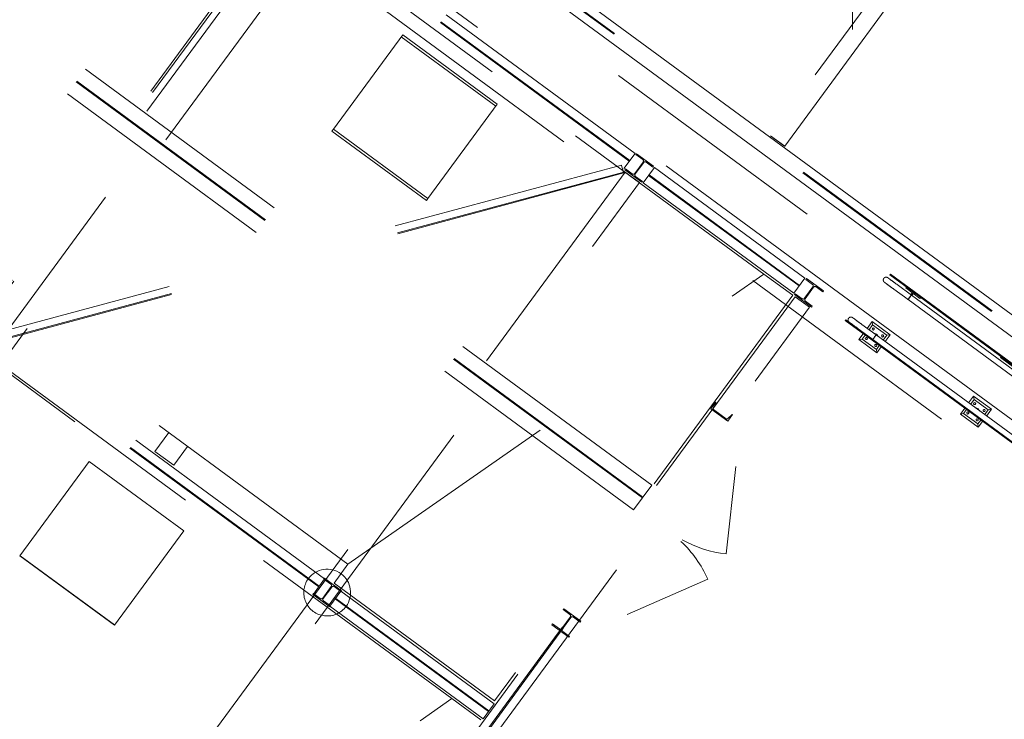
# Model space of a CAD drawing. Header units: metres. Extents: x 135583 to 135939, y 457896 to 458258.
# Tile 477 of 599: x 135763.2 to 135771.61, y 458061.57 to 458067.55. Entities that reach past the tile are written whole.
import ezdxf

# ---------------------------------------------------------------- set-up
doc = ezdxf.new("R2010")
doc.units = ezdxf.units.M
doc.linetypes.add('Center', pattern=[31.75, 6.35, -4.7625, 15.875, -4.7625])
doc.linetypes.add('Hidden', pattern=[4, 2, -2])
doc.layers.add('NIEUWE INSTALLATIE', color=250, linetype='Continuous', lineweight=0)

msp = doc.modelspace()

# ---------------------------------------------------------------- linework, layer by layer
at = {"layer": 'NIEUWE INSTALLATIE', "linetype": 'Hidden'}
for p, q in [((135758.6475, 458074.1741), (135770.562, 458065.4208)), ((135758.6475, 458074.1741), (135770.562, 458065.4208)), ((135761.5046, 458071.2911), (135769.5586, 458065.374)), ((135761.5046, 458071.2911), (135769.5586, 458065.374)), ((135768.6012, 458063.5709), (135760.5423, 458069.4916)), ((135768.6012, 458063.5709), (135760.5423, 458069.4916)), ((135768.522, 458063.4631), (135760.4631, 458069.3838)), ((135768.522, 458063.4631), (135760.4631, 458069.3838)), ((135768.5264, 458063.4691), (135760.4676, 458069.3898)), ((135768.5264, 458063.4691), (135760.4676, 458069.3898)), ((135760.3884, 458069.282), (135768.4472, 458063.3613)), ((135760.3884, 458069.282), (135768.4472, 458063.3613)), ((135770.336, 458065.1131), (135765.5612, 458068.6211)), ((135770.336, 458065.1131), (135765.5612, 458068.6211)), ((135766.6728, 458068.6131), (135771.782, 458064.8595)), ((135766.6728, 458068.6131), (135771.782, 458064.8595)), ((135771.1816, 458068.6866), (135769.6162, 458066.556)), ((135771.1816, 458068.6866), (135769.6162, 458066.556)), ((135766.6686, 458068.6074), (135771.7778, 458064.8538)), ((135766.6686, 458068.6074), (135771.7778, 458064.8538)), ((135769.7371, 458066.4672), (135771.3024, 458068.5978)), ((135769.7371, 458066.4672), (135771.3024, 458068.5978)), ((135754.8667, 458054.0307), (135765.4529, 458068.44)), ((135754.8667, 458054.0307), (135765.4529, 458068.44)), ((135765.4749, 458068.377), (135760.2652, 458061.2858)), ((135765.4749, 458068.377), (135760.2652, 458061.2858)), ((135768.459, 458066.4052), (135765.7234, 458068.4151)), ((135768.459, 458066.4052), (135765.7234, 458068.4151)), ((135754.8506, 458054.0426), (135765.3539, 458068.339)), ((135754.8506, 458054.0426), (135765.3539, 458068.339)), ((135760.386, 458061.197), (135765.5958, 458068.2882)), ((135760.386, 458061.197), (135765.5958, 458068.2882)), ((135765.6286, 458068.2861), (135768.3643, 458066.2763)), ((135765.6286, 458068.2861), (135768.3643, 458066.2763)), ((135768.4099, 458066.3383), (135765.6742, 458068.3482)), ((135768.4099, 458066.3383), (135765.6742, 458068.3482)), ((135768.4134, 458066.3432), (135765.6778, 458068.353)), ((135768.4134, 458066.3432), (135765.6778, 458068.353)), ((135765.636, 458068.1318), (135755.2156, 458053.9482)), ((135765.636, 458068.1318), (135755.2156, 458053.9482)), ((135774.2993, 458061.767), (135765.636, 458068.1318)), ((135774.2993, 458061.767), (135765.636, 458068.1318)), ((135758.8403, 458067.6647), (135766.8943, 458061.7475)), ((135758.8403, 458067.6647), (135766.8943, 458061.7475)), ((135765.8838, 458066.6112), (135766.4758, 458067.417)), ((135765.8838, 458066.6112), (135766.4758, 458067.417)), ((135766.4633, 458067.3999), (135767.2691, 458066.8079)), ((135766.4633, 458067.3999), (135767.2691, 458066.8079)), ((135766.4758, 458067.417), (135767.2817, 458066.8249)), ((135766.4758, 458067.417), (135767.2817, 458066.8249)), ((135766.0077, 458062.8952), (135760.2053, 458067.1581)), ((135766.0077, 458062.8952), (135760.2053, 458067.1581)), ((135767.2817, 458066.8249), (135766.6897, 458066.0191)), ((135767.2817, 458066.8249), (135766.6897, 458066.0191)), ((135765.8712, 458066.594), (135765.8837, 458066.6111)), ((135765.8712, 458066.594), (135765.8837, 458066.6111)), ((135766.6771, 458066.002), (135765.8712, 458066.594)), ((135766.6771, 458066.002), (135765.8712, 458066.594)), ((135766.6897, 458066.0191), (135765.8838, 458066.6112)), ((135766.6897, 458066.0191), (135765.8838, 458066.6112)), ((135765.8844, 458066.6121), (135766.6903, 458066.02)), ((135765.8844, 458066.6121), (135766.6903, 458066.02)), ((135769.6158, 458066.5554), (135769.6162, 458066.556)), ((135769.6158, 458066.5554), (135769.6162, 458066.556)), ((135769.6613, 458066.522), (135769.6158, 458066.5554)), ((135769.6613, 458066.522), (135769.6158, 458066.5554)), ((135769.7371, 458066.4672), (135769.6162, 458066.556)), ((135769.7371, 458066.4672), (135769.6162, 458066.556)), ((135769.6698, 458066.5157), (135769.6826, 458066.5063)), ((135769.6698, 458066.5157), (135769.6826, 458066.5063)), ((135769.6738, 458066.5136), (135769.6734, 458066.5131)), ((135769.6738, 458066.5136), (135769.6734, 458066.5131)), ((135769.6791, 458066.5089), (135769.6795, 458066.5094)), ((135769.6791, 458066.5089), (135769.6795, 458066.5094)), ((135769.7367, 458066.4666), (135769.6912, 458066.5)), ((135769.7367, 458066.4666), (135769.6912, 458066.5)), ((135769.7371, 458066.4671), (135769.7367, 458066.4666)), ((135769.7371, 458066.4671), (135769.7367, 458066.4666)), ((135768.459, 458066.4052), (135768.3643, 458066.2763)), ((135768.459, 458066.4052), (135768.3643, 458066.2763)), ((135768.4725, 458066.4021), (135768.4669, 458066.3945)), ((135768.4725, 458066.4021), (135768.4669, 458066.3945)), ((135768.4669, 458066.3945), (135768.5249, 458066.3518)), ((135768.4669, 458066.3945), (135768.5249, 458066.3518)), ((135768.6176, 458066.2956), (135768.4725, 458066.4021)), ((135768.6176, 458066.2956), (135768.4725, 458066.4021)), ((135768.3431, 458066.3045), (135763.0293, 458064.8771)), ((135768.3431, 458066.3045), (135763.0293, 458064.8771)), ((135768.3445, 458066.3002), (135768.3573, 458066.2524)), ((135768.3445, 458066.3002), (135768.3573, 458066.2524)), ((135768.3769, 458066.272), (135768.3713, 458066.2643)), ((135768.3769, 458066.272), (135768.3713, 458066.2643)), ((135768.3713, 458066.2643), (135768.5163, 458066.1577)), ((135768.3713, 458066.2643), (135768.5163, 458066.1577)), ((135768.4349, 458066.2293), (135768.3769, 458066.272)), ((135768.4349, 458066.2293), (135768.3769, 458066.272)), ((135768.5281, 458066.3309), (135768.4559, 458066.2326)), ((135768.5281, 458066.3309), (135768.4559, 458066.2326)), ((135768.4607, 458066.229), (135768.533, 458066.3273)), ((135768.4607, 458066.229), (135768.533, 458066.3273)), ((135768.5298, 458066.1547), (135768.6246, 458066.2836)), ((135768.5298, 458066.1547), (135768.6246, 458066.2836)), ((135768.5298, 458066.1547), (135768.6246, 458066.2836)), ((135768.5539, 458066.3305), (135768.6119, 458066.2879)), ((135768.5539, 458066.3305), (135768.6119, 458066.2879)), ((135768.6119, 458066.2879), (135768.6176, 458066.2956)), ((135768.6119, 458066.2879), (135768.6176, 458066.2956)), ((135769.9096, 458065.3395), (135768.6246, 458066.2836)), ((135769.9096, 458065.3395), (135768.6246, 458066.2836)), ((135769.9096, 458065.3395), (135768.6246, 458066.2836)), ((135768.3628, 458066.2446), (135763.049, 458064.8172)), ((135768.3628, 458066.2446), (135763.049, 458064.8172)), ((135768.3648, 458066.2379), (135763.0511, 458064.8105)), ((135768.3648, 458066.2379), (135763.0511, 458064.8105)), ((135768.3761, 458066.2456), (135763.2385, 458059.2527)), ((135768.3761, 458066.2456), (135763.2385, 458059.2527)), ((135768.3642, 458066.2403), (135768.3648, 458066.2379)), ((135768.3642, 458066.2403), (135768.3648, 458066.2379)), ((135768.3761, 458066.2456), (135768.497, 458066.1568)), ((135768.3761, 458066.2456), (135768.497, 458066.1568)), ((135768.522, 458066.1654), (135768.4639, 458066.208)), ((135768.522, 458066.1654), (135768.4639, 458066.208)), ((135769.8605, 458065.2726), (135768.5754, 458066.2167)), ((135769.8605, 458065.2726), (135768.5754, 458066.2167)), ((135769.8605, 458065.2726), (135768.5754, 458066.2167)), ((135769.864, 458065.2774), (135768.579, 458066.2215)), ((135769.864, 458065.2774), (135768.579, 458066.2215)), ((135769.864, 458065.2774), (135768.579, 458066.2215)), ((135763.3594, 458059.1638), (135768.497, 458066.1568)), ((135763.3594, 458059.1638), (135768.497, 458066.1568)), ((135768.5163, 458066.1577), (135768.522, 458066.1654)), ((135768.5163, 458066.1577), (135768.522, 458066.1654)), ((135768.5298, 458066.1547), (135769.8149, 458065.2105)), ((135768.5298, 458066.1547), (135769.8149, 458065.2105)), ((135768.5298, 458066.1547), (135769.8149, 458065.2105)), ((135766.6896, 458066.0191), (135766.6771, 458066.002)), ((135766.6896, 458066.0191), (135766.6771, 458066.002)), ((135765.9369, 458059.9444), (135757.878, 458065.8651)), ((135765.9369, 458059.9444), (135757.878, 458065.8651)), ((135765.9369, 458059.9444), (135757.878, 458065.8651)), ((135765.8577, 458059.8366), (135757.7988, 458065.7573)), ((135765.8577, 458059.8366), (135757.7988, 458065.7573)), ((135765.8577, 458059.8366), (135757.7988, 458065.7573)), ((135765.8621, 458059.8426), (135757.8033, 458065.7633)), ((135765.8621, 458059.8426), (135757.8033, 458065.7633)), ((135765.8621, 458059.8426), (135757.8033, 458065.7633)), ((135757.7241, 458065.6555), (135765.7829, 458059.7348)), ((135757.7241, 458065.6555), (135765.7829, 458059.7348)), ((135757.7241, 458065.6555), (135765.7829, 458059.7348)), ((135766.0077, 458062.8952), (135769.5586, 458065.374)), ((135766.0077, 458062.8952), (135769.5586, 458065.374)), ((135769.5586, 458065.374), (135769.8052, 458065.1928)), ((135769.5586, 458065.374), (135769.8052, 458065.1928)), ((135769.9096, 458065.3395), (135769.8149, 458065.2105)), ((135769.9096, 458065.3395), (135769.8149, 458065.2105)), ((135769.9096, 458065.3395), (135769.8149, 458065.2105)), ((135769.9231, 458065.3364), (135769.9175, 458065.3287)), ((135769.9231, 458065.3364), (135769.9175, 458065.3287)), ((135770.0682, 458065.2298), (135769.9231, 458065.3364)), ((135770.0682, 458065.2298), (135769.9231, 458065.3364)), ((135769.9787, 458065.2651), (135769.9065, 458065.1668)), ((135769.9787, 458065.2651), (135769.9065, 458065.1668)), ((135769.9113, 458065.1633), (135769.9836, 458065.2616)), ((135769.9113, 458065.1633), (135769.9836, 458065.2616)), ((135769.9175, 458065.3287), (135769.9755, 458065.2861)), ((135769.9175, 458065.3287), (135769.9755, 458065.2861)), ((135770.0045, 458065.2648), (135770.0625, 458065.2222)), ((135770.0045, 458065.2648), (135770.0625, 458065.2222)), ((135769.8267, 458065.1799), (135764.6267, 458058.1019)), ((135769.8267, 458065.1799), (135764.6267, 458058.1019)), ((135769.8052, 458065.1928), (135767.2593, 458061.7275)), ((135769.8052, 458065.1928), (135767.2593, 458061.7275)), ((135769.8275, 458065.2063), (135769.8219, 458065.1986)), ((135769.8275, 458065.2063), (135769.8219, 458065.1986)), ((135769.8219, 458065.1986), (135769.9669, 458065.092)), ((135769.8219, 458065.1986), (135769.9669, 458065.092)), ((135769.8267, 458065.1799), (135769.9476, 458065.091)), ((135769.8267, 458065.1799), (135769.9476, 458065.091)), ((135769.8855, 458065.1636), (135769.8275, 458065.2063)), ((135769.8855, 458065.1636), (135769.8275, 458065.2063)), ((135770.0625, 458065.2222), (135770.0682, 458065.2298)), ((135770.0625, 458065.2222), (135770.0682, 458065.2298)), ((135764.7476, 458058.0131), (135769.9476, 458065.091)), ((135764.7476, 458058.0131), (135769.9476, 458065.091)), ((135769.9725, 458065.0997), (135769.9145, 458065.1423)), ((135769.9725, 458065.0997), (135769.9145, 458065.1423)), ((135769.9669, 458065.092), (135769.9725, 458065.0997)), ((135769.9669, 458065.092), (135769.9725, 458065.0997)), ((135765.8068, 458062.7698), (135763.1031, 458064.7562)), ((135765.8068, 458062.7698), (135763.1031, 458064.7562)), ((135765.7577, 458062.703), (135763.054, 458064.6893)), ((135765.7577, 458062.703), (135763.054, 458064.6893)), ((135765.7612, 458062.7078), (135763.0575, 458064.6941)), ((135765.7612, 458062.7078), (135763.0575, 458064.6941)), ((135763.0084, 458064.6272), (135765.7121, 458062.6409)), ((135763.0084, 458064.6272), (135765.7121, 458062.6409)), ((135769.1472, 458064.2803), (135769.1058, 458064.2239)), ((135769.1472, 458064.2803), (135769.1058, 458064.2239)), ((135769.1271, 458064.2318), (135769.1484, 458064.2726)), ((135769.1271, 458064.2318), (135769.1484, 458064.2726)), ((135769.2508, 458064.1173), (135769.1058, 458064.2239)), ((135769.2508, 458064.1173), (135769.1058, 458064.2239)), ((135769.2366, 458064.1377), (135769.1294, 458064.2164)), ((135769.2366, 458064.1377), (135769.1294, 458064.2164)), ((135769.2923, 458064.1737), (135769.2508, 458064.1173)), ((135769.2923, 458064.1737), (135769.2508, 458064.1173)), ((135769.2846, 458064.1725), (135769.252, 458064.14)), ((135769.2846, 458064.1725), (135769.252, 458064.14)), ((135764.3581, 458063.859), (135764.4765, 458064.0201)), ((135764.3581, 458063.859), (135764.4765, 458064.0201)), ((135764.6377, 458063.9017), (135764.5193, 458063.7406)), ((135764.6377, 458063.9017), (135764.5193, 458063.7406)), ((135764.3581, 458063.859), (135764.5193, 458063.7406)), ((135764.3581, 458063.859), (135764.5193, 458063.7406)), ((135763.2069, 458062.9676), (135763.7989, 458063.7734)), ((135763.2069, 458062.9676), (135763.7989, 458063.7734)), ((135763.7989, 458063.7734), (135764.6048, 458063.1814)), ((135763.7989, 458063.7734), (135764.6048, 458063.1814)), ((135768.6012, 458063.5709), (135768.4472, 458063.3613)), ((135768.6012, 458063.5709), (135768.4472, 458063.3613)), ((135764.6048, 458063.1814), (135764.0128, 458062.3756)), ((135764.6048, 458063.1814), (135764.0128, 458062.3756)), ((135763.2069, 458062.9676), (135763.2069, 458062.9676)), ((135764.0128, 458062.3755), (135763.2069, 458062.9676)), ((135763.2069, 458062.9676), (135763.2069, 458062.9676)), ((135764.0128, 458062.3756), (135763.2069, 458062.9676)), ((135763.2069, 458062.9676), (135763.2069, 458062.9676)), ((135764.0128, 458062.3755), (135763.2069, 458062.9676)), ((135763.2069, 458062.9676), (135763.2069, 458062.9676)), ((135764.0128, 458062.3756), (135763.2069, 458062.9676)), ((135763.2076, 458062.9685), (135764.0135, 458062.3765)), ((135763.2076, 458062.9685), (135764.0135, 458062.3765)), ((135765.8893, 458062.734), (135766.0077, 458062.8952)), ((135765.8893, 458062.734), (135766.0077, 458062.8952)), ((135765.8068, 458062.7698), (135765.7121, 458062.6409)), ((135765.8068, 458062.7698), (135765.7121, 458062.6409)), ((135765.8082, 458062.7756), (135765.8026, 458062.768)), ((135765.8082, 458062.7756), (135765.8026, 458062.768)), ((135765.8026, 458062.768), (135765.8606, 458062.7254)), ((135765.8026, 458062.768), (135765.8606, 458062.7254)), ((135765.9533, 458062.6691), (135765.8082, 458062.7756)), ((135765.9533, 458062.6691), (135765.8082, 458062.7756)), ((135767.2593, 458061.7275), (135765.8893, 458062.734)), ((135767.2593, 458061.7275), (135765.8893, 458062.734)), ((135765.7126, 458062.6455), (135765.707, 458062.6378)), ((135765.7126, 458062.6455), (135765.707, 458062.6378)), ((135765.7706, 458062.6029), (135765.7126, 458062.6455)), ((135765.7706, 458062.6029), (135765.7126, 458062.6455)), ((135765.8638, 458062.7044), (135765.7916, 458062.6061)), ((135765.8638, 458062.7044), (135765.7916, 458062.6061)), ((135765.7964, 458062.6025), (135765.8686, 458062.7008)), ((135765.7964, 458062.6025), (135765.8686, 458062.7008)), ((135765.8534, 458062.5371), (135765.9481, 458062.666)), ((135765.8534, 458062.5371), (135765.9481, 458062.666)), ((135765.8896, 458062.704), (135765.9476, 458062.6614)), ((135765.8896, 458062.704), (135765.9476, 458062.6614)), ((135765.9476, 458062.6614), (135765.9533, 458062.6691)), ((135765.9476, 458062.6614), (135765.9533, 458062.6691)), ((135767.2574, 458061.7041), (135765.9481, 458062.666)), ((135767.2574, 458061.7041), (135765.9481, 458062.666)), ((135765.707, 458062.6378), (135765.852, 458062.5313)), ((135765.707, 458062.6378), (135765.852, 458062.5313)), ((135765.8576, 458062.5389), (135765.7996, 458062.5815)), ((135765.8576, 458062.5389), (135765.7996, 458062.5815)), ((135767.2083, 458061.6372), (135765.899, 458062.5991)), ((135767.2083, 458061.6372), (135765.899, 458062.5991)), ((135767.2118, 458061.6421), (135765.9026, 458062.6039)), ((135767.2118, 458061.6421), (135765.9026, 458062.6039)), ((135765.852, 458062.5313), (135765.8576, 458062.5389)), ((135765.852, 458062.5313), (135765.8576, 458062.5389)), ((135765.8534, 458062.5371), (135767.1627, 458061.5752)), ((135765.8534, 458062.5371), (135767.1627, 458061.5752)), ((135767.8509, 458062.5158), (135767.8452, 458062.5081)), ((135767.8509, 458062.5158), (135767.8452, 458062.5081)), ((135767.8452, 458062.5081), (135767.9033, 458062.4655)), ((135767.8452, 458062.5081), (135767.9033, 458062.4655)), ((135767.9959, 458062.4092), (135767.8509, 458062.5158)), ((135767.9959, 458062.4092), (135767.8509, 458062.5158)), ((135767.9065, 458062.4445), (135767.8342, 458062.3462)), ((135767.9065, 458062.4445), (135767.8342, 458062.3462)), ((135767.8391, 458062.3427), (135767.9113, 458062.441)), ((135767.8391, 458062.3427), (135767.9113, 458062.441)), ((135767.9323, 458062.4442), (135767.9903, 458062.4016)), ((135767.9323, 458062.4442), (135767.9903, 458062.4016)), ((135767.9903, 458062.4016), (135767.9959, 458062.4092)), ((135767.9903, 458062.4016), (135767.9959, 458062.4092)), ((135764.0128, 458062.3755), (135764.0128, 458062.3755)), ((135764.0128, 458062.3755), (135764.0128, 458062.3755)), ((135764.0128, 458062.3755), (135764.0128, 458062.3755)), ((135764.0128, 458062.3755), (135764.0128, 458062.3755)), ((135766.7386, 458060.8583), (135767.804, 458062.3084)), ((135766.7386, 458060.8583), (135767.804, 458062.3084)), ((135766.7467, 458060.8524), (135767.812, 458062.3025)), ((135766.7467, 458060.8524), (135767.812, 458062.3025)), ((135767.7552, 458062.3856), (135767.7496, 458062.378)), ((135767.7552, 458062.3856), (135767.7496, 458062.378)), ((135767.7496, 458062.378), (135767.8947, 458062.2714)), ((135767.7496, 458062.378), (135767.8947, 458062.2714)), ((135767.8133, 458062.343), (135767.7552, 458062.3856)), ((135767.8133, 458062.343), (135767.7552, 458062.3856)), ((135767.841, 458062.3588), (135767.804, 458062.3084)), ((135767.841, 458062.3588), (135767.804, 458062.3084)), ((135767.804, 458062.3084), (135767.812, 458062.3025)), ((135767.804, 458062.3084), (135767.812, 458062.3025)), ((135767.812, 458062.3025), (135767.8491, 458062.3529)), ((135767.812, 458062.3025), (135767.8491, 458062.3529)), ((135767.8147, 458062.323), (135767.8228, 458062.3171)), ((135767.8147, 458062.323), (135767.8228, 458062.3171)), ((135767.8491, 458062.3529), (135767.841, 458062.3588)), ((135767.8491, 458062.3529), (135767.841, 458062.3588)), ((135767.9003, 458062.2791), (135767.8423, 458062.3217)), ((135767.9003, 458062.2791), (135767.8423, 458062.3217)), ((135767.7859, 458062.2669), (135767.7778, 458062.2728)), ((135767.7859, 458062.2669), (135767.7778, 458062.2728)), ((135767.8947, 458062.2714), (135767.9003, 458062.2791)), ((135767.8947, 458062.2714), (135767.9003, 458062.2791)), ((135763.3434, 458059.2687), (135766.8943, 458061.7475)), ((135763.3434, 458059.2687), (135766.8943, 458061.7475)), ((135766.8943, 458061.7475), (135767.1409, 458061.5663)), ((135766.8943, 458061.7475), (135767.1409, 458061.5663)), ((135767.2574, 458061.7041), (135767.1627, 458061.5752)), ((135767.2574, 458061.7041), (135767.1627, 458061.5752))]:
    msp.add_line(p, q, dxfattribs=at)
at = {"layer": 'NIEUWE INSTALLATIE'}
for p, q in [((135771.8243, 458064.9171), (135766.7151, 458068.6707)), ((135771.8243, 458064.9171), (135766.7151, 458068.6707)), ((135766.6263, 458068.5498), (135771.7355, 458064.7962)), ((135766.6263, 458068.5498), (135771.7355, 458064.7962)), ((135770.3153, 458067.4632), (135770.3153, 458067.864)), ((135770.6351, 458065.3671), (135770.6398, 458065.3735)), ((135770.8365, 458065.2191), (135770.6351, 458065.3671)), ((135770.6398, 458065.3735), (135770.8413, 458065.2255)), ((135770.6979, 458065.2837), (135770.6971, 458065.2843)), ((135770.6979, 458065.2837), (135770.8188, 458065.1949)), ((135770.7702, 458065.2554), (135770.7761, 458065.2635)), ((135770.8911, 458065.1666), (135770.7702, 458065.2554)), ((135770.7902, 458065.156), (135770.6693, 458065.2448)), ((135770.7902, 458065.1559), (135770.8082, 458065.1804)), ((135770.8144, 458065.1974), (135770.8266, 458065.214)), ((135771.7295, 458064.5258), (135770.8188, 458065.1949)), ((135770.8346, 458065.208), (135770.8225, 458065.1915)), ((135770.8266, 458065.214), (135770.8346, 458065.208)), ((135770.8413, 458065.2255), (135770.8365, 458065.2191)), ((135770.8366, 458065.2191), (135770.8413, 458065.2255)), ((135770.8366, 458065.2191), (135771.723, 458064.5678)), ((135771.7213, 458064.579), (135770.8413, 458065.2255)), ((135770.897, 458065.1747), (135770.8911, 458065.1666)), ((135770.7902, 458065.1559), (135771.7398, 458064.4583)), ((135770.2546, 458064.9769), (135770.2593, 458064.9833)), ((135770.2546, 458064.9769), (135770.4843, 458064.8081)), ((135770.489, 458064.8146), (135770.2593, 458064.9833)), ((135770.3972, 458064.943), (135770.3964, 458064.9436)), ((135770.3972, 458064.943), (135770.5181, 458064.8542)), ((135770.4835, 458064.9675), (135770.4411, 458064.9098)), ((135770.4557, 458064.896), (135770.4878, 458064.9396)), ((135770.4835, 458064.9675), (135770.4878, 458064.9396)), ((135770.6366, 458064.855), (135770.4835, 458064.9675)), ((135770.4878, 458064.9396), (135770.6087, 458064.8508)), ((135770.4895, 458064.8153), (135770.3686, 458064.9041)), ((135770.4077, 458064.8644), (135770.371, 458064.8144)), ((135770.399, 458064.8187), (135770.4238, 458064.8525)), ((135770.5038, 458064.8347), (135770.5181, 458064.8542)), ((135773.9834, 458062.3083), (135770.5181, 458064.8542)), ((135770.6087, 458064.8508), (135770.578, 458064.8091)), ((135770.5941, 458064.7972), (135770.6366, 458064.855)), ((135770.6087, 458064.8508), (135770.6366, 458064.855)), ((135770.371, 458064.8144), (135770.399, 458064.8187)), ((135770.371, 458064.8144), (135770.5241, 458064.7019)), ((135770.5198, 458064.7299), (135770.399, 458064.8187)), ((135770.4843, 458064.8081), (135770.489, 458064.8146)), ((135770.489, 458064.8146), (135770.4843, 458064.8081)), ((135770.4843, 458064.8081), (135773.9496, 458062.2622)), ((135773.9543, 458062.2687), (135770.489, 458064.8146)), ((135770.4895, 458064.8152), (135773.9548, 458062.2694)), ((135770.5447, 458064.7637), (135770.5198, 458064.7299)), ((135770.5241, 458064.7019), (135770.5608, 458064.7519)), ((135770.5241, 458064.7019), (135770.5198, 458064.7299)), ((135771.5794, 458064.6609), (135771.5853, 458064.669)), ((135771.7002, 458064.5721), (135771.5794, 458064.6609)), ((135771.3498, 458064.3311), (135771.307, 458064.2728)), ((135771.3498, 458064.3311), (135771.3541, 458064.3031)), ((135771.5029, 458064.2186), (135771.3498, 458064.3311)), ((135771.3232, 458064.261), (135771.3541, 458064.3031)), ((135771.3541, 458064.3031), (135771.475, 458064.2143)), ((135771.274, 458064.2279), (135771.2373, 458064.1779)), ((135771.2373, 458064.1779), (135771.2653, 458064.1822)), ((135771.2373, 458064.1779), (135771.3904, 458064.0654)), ((135771.2653, 458064.1822), (135771.2901, 458064.216)), ((135771.3862, 458064.0934), (135771.2653, 458064.1822)), ((135771.475, 458064.2143), (135771.444, 458064.1721)), ((135771.4601, 458064.1603), (135771.5029, 458064.2186)), ((135771.475, 458064.2143), (135771.5029, 458064.2186)), ((135771.411, 458064.1272), (135771.3862, 458064.0934)), ((135771.3904, 458064.0654), (135771.3862, 458064.0934)), ((135771.3904, 458064.0654), (135771.4271, 458064.1154)), ((135769.3208, 458063.7313), (135769.2383, 458062.9838)), ((135768.3909, 458062.4655), (135769.0795, 458062.7677))]:
    msp.add_line(p, q, dxfattribs=at)
at = {"layer": 'NIEUWE INSTALLATIE', "linetype": 'Center'}
msp.add_line((135774.2043, 458062.2711), (135770.336, 458065.1131), dxfattribs=at)
at = {"layer": 'NIEUWE INSTALLATIE', "flags": 128}
for points in [[(135770.5835, 458065.3377), (135770.583, 458065.337), (135770.5825, 458065.3361), (135770.582, 458065.3353), (135770.5815, 458065.3345), (135770.5811, 458065.3336), (135770.5807, 458065.3327), (135770.5804, 458065.3318), (135770.58, 458065.3309), (135770.5798, 458065.33), (135770.5795, 458065.329), (135770.5793, 458065.3281), (135770.5791, 458065.3271), (135770.579, 458065.3262), (135770.5789, 458065.3252), (135770.5789, 458065.3243), (135770.5789, 458065.3233), (135770.5789, 458065.3223), (135770.5789, 458065.3214), (135770.5791, 458065.3204), (135770.5792, 458065.3194), (135770.5794, 458065.3185), (135770.5796, 458065.3176), (135770.5798, 458065.3166), (135770.5801, 458065.3157), (135770.5805, 458065.3148), (135770.5808, 458065.3139), (135770.5812, 458065.313), (135770.5817, 458065.3122), (135770.5821, 458065.3113), (135770.5826, 458065.3105), (135770.5832, 458065.3097), (135770.5837, 458065.3089), (135770.5843, 458065.3081), (135770.585, 458065.3074), (135770.5856, 458065.3067), (135770.5863, 458065.306), (135770.587, 458065.3054), (135770.5877, 458065.3047), (135770.5885, 458065.3041), (135770.5887, 458065.304)], [(135770.6173, 458065.3429), (135770.6165, 458065.3435), (135770.6157, 458065.344), (135770.6149, 458065.3445), (135770.614, 458065.3449), (135770.6132, 458065.3454), (135770.6123, 458065.3457), (135770.6114, 458065.3461), (135770.6105, 458065.3464), (135770.6095, 458065.3467), (135770.6086, 458065.3469), (135770.6077, 458065.3471), (135770.6067, 458065.3473), (135770.6057, 458065.3474), (135770.6048, 458065.3475), (135770.6038, 458065.3476), (135770.6029, 458065.3476), (135770.6019, 458065.3476), (135770.6009, 458065.3475), (135770.6, 458065.3474), (135770.599, 458065.3473), (135770.5981, 458065.3471), (135770.5971, 458065.3469), (135770.5962, 458065.3466), (135770.5953, 458065.3463), (135770.5944, 458065.346), (135770.5935, 458065.3456), (135770.5926, 458065.3452), (135770.5917, 458065.3448), (135770.5909, 458065.3443), (135770.59, 458065.3438), (135770.5892, 458065.3433), (135770.5885, 458065.3427), (135770.5877, 458065.3421), (135770.587, 458065.3415), (135770.5863, 458065.3408), (135770.5856, 458065.3402), (135770.5849, 458065.3394), (135770.5843, 458065.3387), (135770.5837, 458065.338), (135770.5835, 458065.3377)], [(135770.6225, 458065.3391), (135770.6217, 458065.3397), (135770.6207, 458065.3404), (135770.6198, 458065.3411), (135770.6191, 458065.3416), (135770.6185, 458065.342), (135770.618, 458065.3424), (135770.6176, 458065.3427), (135770.6174, 458065.3428), (135770.6173, 458065.3429)], [(135770.6173, 458065.3429), (135770.6174, 458065.3429), (135770.6176, 458065.3427), (135770.6179, 458065.3425), (135770.6183, 458065.3421), (135770.6189, 458065.3417), (135770.6196, 458065.3412), (135770.6204, 458065.3406), (135770.6214, 458065.3399), (135770.6225, 458065.3391), (135770.6237, 458065.3382), (135770.625, 458065.3373), (135770.6264, 458065.3362), (135770.628, 458065.3351), (135770.6296, 458065.3339), (135770.6314, 458065.3326), (135770.6333, 458065.3312), (135770.6352, 458065.3297), (135770.6373, 458065.3282), (135770.6395, 458065.3266), (135770.6417, 458065.3249), (135770.6441, 458065.3232), (135770.6465, 458065.3214), (135770.6491, 458065.3196), (135770.6517, 458065.3177), (135770.6544, 458065.3157), (135770.6571, 458065.3137), (135770.6599, 458065.3116), (135770.6628, 458065.3095), (135770.6657, 458065.3073), (135770.6687, 458065.3052), (135770.6717, 458065.3029), (135770.6748, 458065.3007), (135770.6779, 458065.2984), (135770.681, 458065.2961), (135770.6842, 458065.2938), (135770.6874, 458065.2914), (135770.6906, 458065.2891), (135770.6938, 458065.2867), (135770.697, 458065.2843), (135770.6979, 458065.2837)], [(135770.5887, 458065.304), (135770.5888, 458065.3039), (135770.589, 458065.3038), (135770.5893, 458065.3036), (135770.5897, 458065.3032), (135770.5903, 458065.3028), (135770.591, 458065.3023), (135770.5918, 458065.3017), (135770.5928, 458065.301), (135770.5939, 458065.3002), (135770.5942, 458065.3)], [(135770.6693, 458065.2448), (135770.6661, 458065.2471), (135770.6629, 458065.2495), (135770.6597, 458065.2519), (135770.6565, 458065.2542), (135770.6533, 458065.2565), (135770.6501, 458065.2588), (135770.647, 458065.2611), (135770.6439, 458065.2634), (135770.6409, 458065.2656), (135770.6379, 458065.2678), (135770.635, 458065.27), (135770.6321, 458065.2721), (135770.6293, 458065.2742), (135770.6265, 458065.2762), (135770.6238, 458065.2782), (135770.6212, 458065.2801), (135770.6186, 458065.282), (135770.6162, 458065.2838), (135770.6138, 458065.2856), (135770.6115, 458065.2872), (135770.6093, 458065.2889), (135770.6072, 458065.2904), (135770.6052, 458065.2919), (135770.6033, 458065.2933), (135770.6015, 458065.2946), (135770.5998, 458065.2958), (135770.5982, 458065.297), (135770.5968, 458065.2981), (135770.5954, 458065.2991), (135770.5942, 458065.3), (135770.5931, 458065.3008), (135770.5921, 458065.3015), (135770.5912, 458065.3021), (135770.5905, 458065.3027), (135770.5899, 458065.3031), (135770.5894, 458065.3035), (135770.589, 458065.3037), (135770.5888, 458065.3039), (135770.5887, 458065.304)], [(135770.2829, 458064.997), (135770.2823, 458064.9963), (135770.2818, 458064.9954), (135770.2813, 458064.9946), (135770.2808, 458064.9938), (135770.2804, 458064.9929), (135770.28, 458064.992), (135770.2797, 458064.9911), (135770.2794, 458064.9902), (135770.2791, 458064.9893), (135770.2788, 458064.9883), (135770.2786, 458064.9874), (135770.2785, 458064.9864), (135770.2783, 458064.9855), (135770.2782, 458064.9845), (135770.2782, 458064.9836), (135770.2782, 458064.9826), (135770.2782, 458064.9816), (135770.2783, 458064.9807), (135770.2784, 458064.9797), (135770.2785, 458064.9787), (135770.2787, 458064.9778), (135770.2789, 458064.9769), (135770.2792, 458064.9759), (135770.2795, 458064.975), (135770.2798, 458064.9741), (135770.2801, 458064.9732), (135770.2805, 458064.9723), (135770.281, 458064.9715), (135770.2815, 458064.9706), (135770.282, 458064.9698), (135770.2825, 458064.969), (135770.2831, 458064.9682), (135770.2837, 458064.9674), (135770.2843, 458064.9667), (135770.2849, 458064.966), (135770.2856, 458064.9653), (135770.2863, 458064.9647), (135770.2871, 458064.964), (135770.2878, 458064.9634), (135770.288, 458064.9633)], [(135770.3166, 458065.0022), (135770.3158, 458065.0028), (135770.315, 458065.0033), (135770.3142, 458065.0038), (135770.3133, 458065.0042), (135770.3125, 458065.0047), (135770.3116, 458065.005), (135770.3107, 458065.0054), (135770.3098, 458065.0057), (135770.3089, 458065.006), (135770.3079, 458065.0062), (135770.307, 458065.0064), (135770.306, 458065.0066), (135770.3051, 458065.0067), (135770.3041, 458065.0068), (135770.3031, 458065.0069), (135770.3022, 458065.0069), (135770.3012, 458065.0069), (135770.3002, 458065.0068), (135770.2993, 458065.0067), (135770.2983, 458065.0066), (135770.2974, 458065.0064), (135770.2964, 458065.0062), (135770.2955, 458065.0059), (135770.2946, 458065.0056), (135770.2937, 458065.0053), (135770.2928, 458065.0049), (135770.2919, 458065.0045), (135770.291, 458065.0041), (135770.2902, 458065.0036), (135770.2894, 458065.0031), (135770.2886, 458065.0026), (135770.2878, 458065.002), (135770.287, 458065.0014), (135770.2863, 458065.0008), (135770.2856, 458065.0001), (135770.2849, 458064.9995), (135770.2842, 458064.9987), (135770.2836, 458064.998), (135770.283, 458064.9973), (135770.2829, 458064.997)], [(135770.3166, 458065.0022), (135770.3167, 458065.0022), (135770.3169, 458065.002), (135770.3172, 458065.0018), (135770.3177, 458065.0015), (135770.3182, 458065.001), (135770.3189, 458065.0005), (135770.3198, 458064.9999), (135770.3207, 458064.9992), (135770.3218, 458064.9984), (135770.323, 458064.9975), (135770.3243, 458064.9966), (135770.3257, 458064.9955), (135770.3273, 458064.9944), (135770.3289, 458064.9932), (135770.3307, 458064.9919), (135770.3326, 458064.9905), (135770.3346, 458064.989), (135770.3366, 458064.9875), (135770.3388, 458064.9859), (135770.3411, 458064.9842), (135770.3434, 458064.9825), (135770.3459, 458064.9807), (135770.3484, 458064.9789), (135770.351, 458064.977), (135770.3537, 458064.975), (135770.3564, 458064.973), (135770.3592, 458064.9709), (135770.3621, 458064.9688), (135770.365, 458064.9666), (135770.368, 458064.9645), (135770.371, 458064.9622), (135770.3741, 458064.96), (135770.3772, 458064.9577), (135770.3804, 458064.9554), (135770.3835, 458064.9531), (135770.3867, 458064.9507), (135770.3899, 458064.9484), (135770.3931, 458064.946), (135770.3963, 458064.9436), (135770.3972, 458064.943)], [(135770.3218, 458064.9984), (135770.321, 458064.999), (135770.32, 458064.9997), (135770.3192, 458065.0004), (135770.3184, 458065.0009), (135770.3178, 458065.0013), (135770.3173, 458065.0017), (135770.317, 458065.002), (135770.3167, 458065.0021), (135770.3166, 458065.0022)], [(135770.3686, 458064.9041), (135770.3654, 458064.9064), (135770.3622, 458064.9088), (135770.359, 458064.9112), (135770.3558, 458064.9135), (135770.3526, 458064.9158), (135770.3495, 458064.9181), (135770.3464, 458064.9204), (135770.3433, 458064.9227), (135770.3402, 458064.9249), (135770.3372, 458064.9271), (135770.3343, 458064.9293), (135770.3314, 458064.9314), (135770.3286, 458064.9335), (135770.3258, 458064.9355), (135770.3231, 458064.9375), (135770.3205, 458064.9394), (135770.3179, 458064.9413), (135770.3155, 458064.9431), (135770.3131, 458064.9449), (135770.3108, 458064.9465), (135770.3086, 458064.9482), (135770.3065, 458064.9497), (135770.3045, 458064.9512), (135770.3026, 458064.9526), (135770.3008, 458064.9539), (135770.2991, 458064.9551), (135770.2975, 458064.9563), (135770.2961, 458064.9574), (135770.2947, 458064.9584), (135770.2935, 458064.9593), (135770.2924, 458064.9601), (135770.2914, 458064.9608), (135770.2906, 458064.9614), (135770.2898, 458064.962), (135770.2892, 458064.9624), (135770.2887, 458064.9628), (135770.2884, 458064.963), (135770.2881, 458064.9632), (135770.288, 458064.9633)], [(135770.288, 458064.9633), (135770.2881, 458064.9632), (135770.2883, 458064.9631), (135770.2886, 458064.9629), (135770.2891, 458064.9625), (135770.2896, 458064.9621), (135770.2903, 458064.9616), (135770.2912, 458064.961), (135770.2921, 458064.9603), (135770.2932, 458064.9595), (135770.2935, 458064.9593)]]:
    msp.add_lwpolyline(points, dxfattribs=at)
at = {"layer": 'NIEUWE INSTALLATIE'}
for centre, radius, start, end in [((135771.3701, 458064.1983), 0.0311, 10.71724, 96.60287), ((135768.1766, 458062.3714), 0.986, 23.696, 46.81892), ((135769.3465, 458063.9638), 0.986, 240.57308, 263.696)]:
    msp.add_arc(centre, radius, start, end, dxfattribs=at)
at = {"layer": 'NIEUWE INSTALLATIE', "linetype": 'Hidden'}
for centre, radius, start, end in [((135765.8301, 458062.6534), 0.2, 323.696, 143.696), ((135765.8301, 458062.6534), 0.2, 323.696, 143.696), ((135765.8301, 458062.6534), 0.2, 143.696, 323.696), ((135765.8301, 458062.6534), 0.2, 143.696, 323.696), ((135767.9234, 458062.4321), 0.015, 53.696, 143.696), ((135767.9234, 458062.4321), 0.015, 53.696, 143.696), ((135767.8512, 458062.3338), 0.015, 143.696, 233.696), ((135767.8512, 458062.3338), 0.015, 143.696, 233.696)]:
    msp.add_arc(centre, radius, start, end, dxfattribs=at)
for centre, major_axis, ratio, start_param, end_param in [((135769.6613, 458066.522), (-0.0121, 0.0089), 0.002525, 1.570796, 3.141593), ((135769.6613, 458066.522), (-0.0121, 0.0089), 0.002525, 1.570796, 3.141593), ((135769.6912, 458066.5), (-0.0121, 0.0089), 0.002525, 0, 1.570796), ((135769.6912, 458066.5), (-0.0121, 0.0089), 0.002525, 0, 1.570796), ((135768.516, 458066.3398), (0.0089, 0.0121), 1, 4.712389, 6.283185), ((135768.516, 458066.3398), (0.0089, 0.0121), 1, 4.712389, 6.283185), ((135768.3442, 458066.3002), (-0.00117, 0.00435), 0.055443, 4.712389, 6.283185), ((135768.3442, 458066.3002), (-0.00117, 0.00435), 0.055443, 4.712389, 6.283185), ((135768.545, 458066.3184), (0.0089, 0.0121), 1, 0, 1.570796), ((135768.545, 458066.3184), (0.0089, 0.0121), 1, 0, 1.570796), ((135768.3578, 458066.2526), (-0.00233, 0.00869), 0.055443, 1.570796, 3.141593), ((135768.3578, 458066.2526), (-0.00233, 0.00869), 0.055443, 1.570796, 3.141593), ((135768.3639, 458066.2402), (-0.00117, 0.00435), 0.055443, 4.712389, 6.283185), ((135768.3639, 458066.2402), (-0.00117, 0.00435), 0.055443, 4.712389, 6.283185), ((135768.4438, 458066.2414), (0.0146, -0.0036), 1, 4.31969, 5.890486), ((135768.4438, 458066.2414), (0.0146, -0.0036), 1, 4.31969, 5.890486), ((135768.4728, 458066.2201), (0.0089, 0.0121), 1, 1.570796, 3.141593), ((135768.4728, 458066.2201), (0.0089, 0.0121), 1, 1.570796, 3.141593), ((135769.9666, 458065.274), (0.0089, 0.0121), 1, 4.712389, 6.283185), ((135769.9666, 458065.274), (0.0089, 0.0121), 1, 4.712389, 6.283185), ((135769.9956, 458065.2527), (0.0089, 0.0121), 1, 0, 1.570796), ((135769.9956, 458065.2527), (0.0089, 0.0121), 1, 0, 1.570796), ((135769.8944, 458065.1757), (0.0146, -0.0036), 1, 4.31969, 5.890486), ((135769.8944, 458065.1757), (0.0146, -0.0036), 1, 4.31969, 5.890486), ((135769.9234, 458065.1544), (0.0089, 0.0121), 1, 1.570796, 3.141593), ((135769.9234, 458065.1544), (0.0089, 0.0121), 1, 1.570796, 3.141593), ((135769.1439, 458064.2759), (0.00535, 0.00129), 1, 5.412799, 6.983595), ((135769.1439, 458064.2759), (0.00535, 0.00129), 1, 5.412799, 6.983595), ((135769.1359, 458064.2253), (0.00841, 0.00709), 1, 1.807559, 3.378355), ((135769.1359, 458064.2253), (0.00841, 0.00709), 1, 1.807559, 3.378355), ((135769.289, 458064.1693), (-0.00548, 0.00047), 1, 4.163753, 5.734549), ((135769.289, 458064.1693), (-0.00548, 0.00047), 1, 4.163753, 5.734549), ((135769.2431, 458064.1465), (-0.011, 0.0009), 1, 1.02216, 2.592957), ((135769.2431, 458064.1465), (-0.011, 0.0009), 1, 1.02216, 2.592957), ((135765.8517, 458062.7133), (-0.0068, 0.0134), 1, 3.610179, 5.180975), ((135765.8517, 458062.7133), (-0.0068, 0.0134), 1, 3.610179, 5.180975), ((135765.8807, 458062.6919), (0, 0.015), 1, 5.649561, 7.220357), ((135765.8807, 458062.6919), (0, 0.015), 1, 5.649561, 7.220357), ((135765.7795, 458062.6149), (0.0121, 0.0088), 1, 3.449303, 5.0201), ((135765.7795, 458062.6149), (0.0121, 0.0088), 1, 3.449303, 5.0201), ((135765.8085, 458062.5936), (0.0098, 0.0114), 1, 1.646683, 3.21748), ((135765.8085, 458062.5936), (0.0098, 0.0114), 1, 1.646683, 3.21748), ((135767.8944, 458062.4534), (0.0125, 0.0084), 1, 5.058486, 6.629282), ((135767.8944, 458062.4534), (0.0125, 0.0084), 1, 5.058486, 6.629282), ((135767.8222, 458062.3551), (-0.0114, 0.0098), 1, 1.646683, 3.21748), ((135767.8222, 458062.3551), (-0.0114, 0.0098), 1, 1.646683, 3.21748)]:
    msp.add_ellipse(centre, major_axis=major_axis, ratio=ratio, start_param=start_param, end_param=end_param, dxfattribs=at)
at = {"layer": 'NIEUWE INSTALLATIE'}
for centre, start_param, end_param in [((135770.8045, 458065.1754), 1.230976, 7.387543), ((135770.8045, 458065.1754), 0, 1.215566), ((135770.8045, 458065.1754), 0.631914, 0.955341), ((135770.8045, 458065.1754), 0.857072, 0.953052), ((135770.5038, 458064.8347), 3.926991, 6.283185), ((135770.5038, 458064.8347), 0, 1.104815)]:
    msp.add_ellipse(centre, major_axis=(0.0143, 0.0195), ratio=0.000001, start_param=start_param, end_param=end_param, dxfattribs=at)
at = {"layer": 'NIEUWE INSTALLATIE', "extrusion": (0, 0, -1)}
for centre, major_axis, ratio, start_param, end_param in [((135770.8045, 458065.1754), (-0.0143, -0.0195), 0.000001, 0, 3.926991), ((135770.8045, 458065.1754), (-0.0143, -0.0195), 0.000001, 0, 5.063268), ((135770.8045, 458065.1754), (-0.0143, -0.0195), 0.000001, 5.331155, 5.497787), ((135770.8045, 458065.1754), (-0.0143, -0.0195), 0.000001, 5.067619, 5.327869), ((135770.8045, 458065.1754), (-0.0178, -0.0163), 1, 2.737991, 2.872999), ((135770.8045, 458065.1754), (0.0143, 0.0195), 0.000001, 2.490222, 2.617994), ((135770.4931, 458064.9046), (0.00583, -0.00685), 1, 1.338973, 4.480565), ((135770.4931, 458064.9046), (0.0089, 0.00136), 1, 5.497787, 8.63938), ((135770.4339, 458064.824), (0.00533, 0.00725), 1, 3.141593, 6.283185), ((135770.4339, 458064.824), (0.0089, 0.00136), 1, 5.497787, 8.63938), ((135770.5038, 458064.8347), (0.0143, 0.0195), 0.000001, 0, 3.141593), ((135770.5038, 458064.8347), (-0.0143, -0.0195), 0.000001, 4.960315, 6.021386), ((135770.5038, 458064.8347), (0.0143, 0.0195), 0.000001, 1.925343, 2.186276), ((135770.5038, 458064.8347), (0.029, -0.0113), 1, 4.45059, 5.497787), ((135770.5038, 458064.8347), (0.0187, 0.0183), 1, 5.860511, 6.12231), ((135770.5737, 458064.8454), (0.00725, -0.00533), 1, 1.570796, 4.712389), ((135770.5737, 458064.8454), (0.00725, -0.00533), 1, 4.712389, 7.853982), ((135770.5145, 458064.7648), (0.00725, -0.00533), 1, 1.570796, 4.712389), ((135770.5145, 458064.7648), (0.00874, -0.00215), 1, 5.105088, 8.246681), ((135771.3594, 458064.2682), (0.00583, -0.00685), 1, 1.338973, 4.480565), ((135771.3594, 458064.2682), (0.0089, 0.00136), 1, 5.497787, 8.63938), ((135771.3002, 458064.1876), (0.00533, 0.00725), 1, 3.141593, 6.283185), ((135771.3002, 458064.1876), (0.0089, 0.00136), 1, 5.497787, 8.63938), ((135771.3701, 458064.1983), (0.022, 0.0142), 1, 5.658662, 6.182261), ((135771.44, 458064.2089), (0.00725, -0.00533), 1, 1.570796, 4.712389), ((135771.44, 458064.2089), (0.00725, -0.00533), 1, 4.712389, 7.853982), ((135771.3808, 458064.1284), (0.00725, -0.00533), 1, 1.570796, 4.712389), ((135771.3808, 458064.1284), (0.00874, -0.00215), 1, 5.105088, 8.246681)]:
    msp.add_ellipse(centre, major_axis=major_axis, ratio=ratio, start_param=start_param, end_param=end_param, dxfattribs=at)
at = {"layer": 'NIEUWE INSTALLATIE'}
msp.add_ellipse((135770.5038, 458064.8347), major_axis=(0.0143, 0.0195), ratio=0.000001, dxfattribs=at)
for points in [[(135770.8153, 458065.197), (135770.8165, 458065.1964), (135770.8177, 458065.1957), (135770.8188, 458065.1949)], [(135770.7902, 458065.156), (135770.7891, 458065.1568), (135770.7881, 458065.1577), (135770.7871, 458065.1586)], [(135770.5146, 458064.8563), (135770.5158, 458064.8557), (135770.517, 458064.855), (135770.5181, 458064.8542)], [(135770.4895, 458064.8153), (135770.4884, 458064.8161), (135770.4874, 458064.817), (135770.4864, 458064.8179)]]:
    msp.add_open_spline(points, degree=3, dxfattribs=at)

doc.saveas('drawing.dxf')
